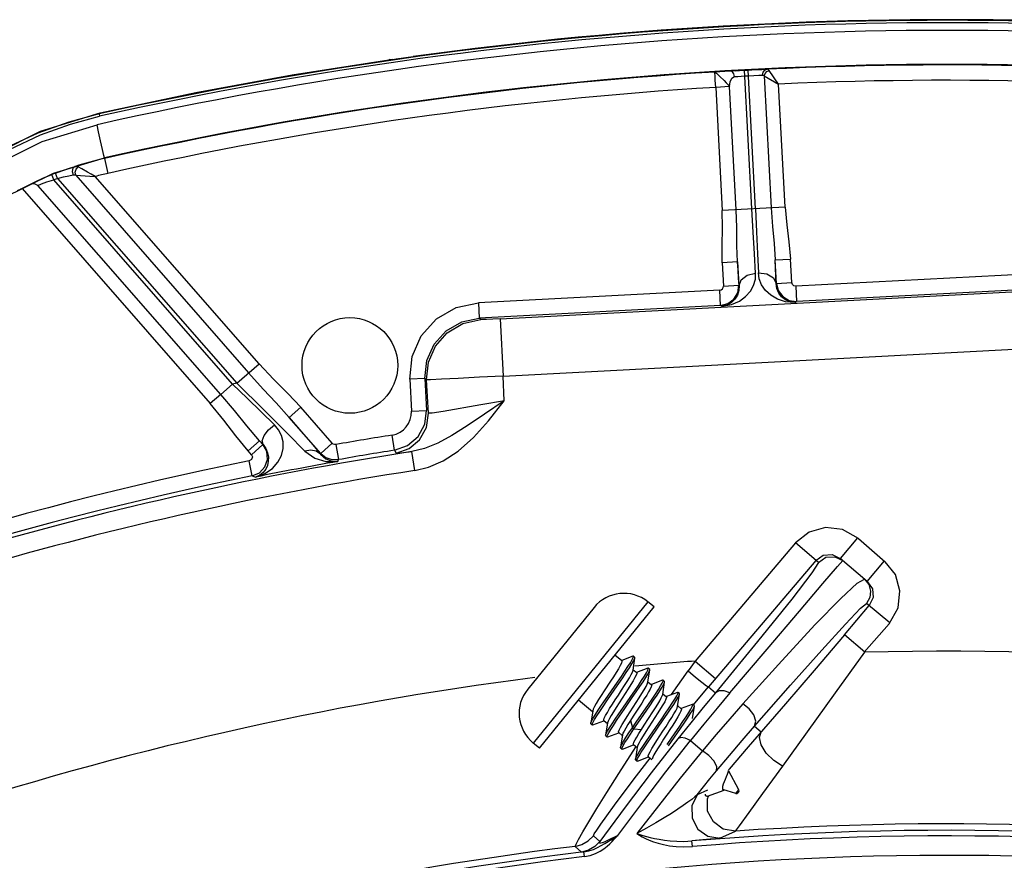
# Model space of a CAD drawing. Extents: x 40.7 to 137.4, y -250.8 to -221.5.
# Tile 267 of 320: x 123.0539 to 123.1167, y -239.2896 to -239.236. Entities that reach past the tile are written whole.
import ezdxf

# ---------------------------------------------------------------- set-up
doc = ezdxf.new("R2010")
doc.units = 0
doc.header["$MEASUREMENT"] = 0
doc.layers.get('0').update_dxf_attribs({"linetype": 'CONTINUOUS'})

msp = doc.modelspace()

# ---------------------------------------------------------------- linework, layer by layer
at = {"color": 6, "linetype": 'Continuous'}
for p, q in [((123.0776964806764, -239.2385233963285), (123.0774553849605, -239.2385470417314)), ((123.0774804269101, -239.2385439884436), (123.0774553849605, -239.2385470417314)), ((123.0776731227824, -239.2385260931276), (123.0779202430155, -239.2384956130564)), ((123.0779202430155, -239.2384956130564), (123.0790033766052, -239.2383478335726)), ((123.0982581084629, -239.2396434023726), (123.0982383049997, -239.2393348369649)), ((123.0995316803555, -239.2392511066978), (123.0982383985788, -239.2393348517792)), ((123.0995316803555, -239.2392511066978), (123.0998258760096, -239.2392332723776)), ((123.0998258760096, -239.2392332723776), (123.1003734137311, -239.2392036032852)), ((123.1005987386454, -239.2480650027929), (123.1001338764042, -239.2392161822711)), ((123.1008380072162, -239.2480530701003), (123.1003734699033, -239.239203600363)), ((123.1023139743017, -239.2400986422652), (123.1017137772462, -239.2392349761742)), ((123.0982692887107, -239.2398475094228), (123.0982581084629, -239.2396434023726)), ((123.0982975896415, -239.2403095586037), (123.0982692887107, -239.2398475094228)), ((123.1001532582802, -239.239581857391), (123.1003924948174, -239.2395692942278)), ((123.1013960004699, -239.239585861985), (123.101837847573, -239.2479998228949)), ((123.1013960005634, -239.2395858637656), (123.1023141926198, -239.2400989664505)), ((123.0982975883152, -239.2403095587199), (123.0987100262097, -239.2481640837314)), ((123.0991863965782, -239.2402628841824), (123.0982975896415, -239.2403095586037)), ((123.0995988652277, -239.2481174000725), (123.0991863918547, -239.2402627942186)), ((123.1027266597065, -239.2479531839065), (123.1023141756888, -239.2400986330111)), ((123.0552329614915, -239.2431076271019), (123.0590239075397, -239.2419320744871)), ((123.0589583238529, -239.2420091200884), (123.0589913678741, -239.2421570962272)), ((123.0589583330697, -239.2420091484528), (123.0590239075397, -239.2419320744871)), ((123.0516826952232, -239.2448817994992), (123.0552329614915, -239.2431076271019)), ((123.059313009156, -239.2448499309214), (123.0593055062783, -239.24481650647)), ((123.0593129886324, -239.2448499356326), (123.0595268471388, -239.2458027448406)), ((123.0561849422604, -239.2457760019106), (123.0566479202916, -239.2456056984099)), ((123.0566479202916, -239.2456056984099), (123.0570778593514, -239.2454607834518)), ((123.0570778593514, -239.2454607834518), (123.0574322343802, -239.2453518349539)), ((123.0574926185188, -239.2455289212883), (123.0576271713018, -239.2453817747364)), ((123.0578585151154, -239.2455084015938), (123.0576271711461, -239.2453817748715)), ((123.0560788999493, -239.2462105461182), (123.0559436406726, -239.245870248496)), ((123.0674793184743, -239.2592450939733), (123.0560789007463, -239.2462105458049)), ((123.0563161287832, -239.2461178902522), (123.0561849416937, -239.2457760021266)), ((123.0563161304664, -239.2461178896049), (123.0677498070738, -239.2591904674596)), ((123.0570346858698, -239.2459497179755), (123.0573170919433, -239.2458981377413)), ((123.0574737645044, -239.2459205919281), (123.0685034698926, -239.2585312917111)), ((123.0574737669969, -239.2459205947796), (123.05806410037, -239.2459526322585)), ((123.0691734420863, -239.2579453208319), (123.0587221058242, -239.2459959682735)), ((123.0545249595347, -239.2465211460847), (123.0540485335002, -239.246761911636)), ((123.0540485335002, -239.246761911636), (123.0660557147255, -239.2604902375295)), ((123.0667257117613, -239.2599042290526), (123.0550569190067, -239.2465628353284)), ((123.102726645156, -239.247953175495), (123.0987100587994, -239.248164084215)), ((123.1020956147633, -239.2513252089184), (123.1030707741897, -239.2512740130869)), ((123.1031491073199, -239.2527656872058), (123.1030707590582, -239.2512740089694)), ((123.0996908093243, -239.251451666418), (123.0987156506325, -239.2515028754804)), ((123.0987156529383, -239.2515028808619), (123.0987939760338, -239.2529944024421)), ((123.0996908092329, -239.2514516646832), (123.0997691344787, -239.2529431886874)), ((123.1021739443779, -239.252816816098), (123.1020956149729, -239.251325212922)), ((123.1188025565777, -239.2521881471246), (123.1034057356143, -239.2529966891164)), ((123.098793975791, -239.2529943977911), (123.0997691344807, -239.2529431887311)), ((123.0997008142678, -239.2534145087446), (123.0997691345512, -239.2529431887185)), ((123.0997691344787, -239.2529431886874), (123.0997878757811, -239.2529513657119)), ((123.1021561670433, -239.252826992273), (123.1021739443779, -239.252816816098)), ((123.1021739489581, -239.2528169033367), (123.1031491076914, -239.2527656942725)), ((123.1034057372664, -239.2529966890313), (123.1034569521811, -239.2539719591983)), ((123.1188541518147, -239.2531633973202), (123.1034569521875, -239.2539719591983)), ((123.0985629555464, -239.2532510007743), (123.0831661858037, -239.2540595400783)), ((123.0845405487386, -239.2550745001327), (123.1180095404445, -239.2533161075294)), ((123.0986141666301, -239.2542262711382), (123.0985629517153, -239.2532510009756)), ((123.0990758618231, -239.2541088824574), (123.0994573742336, -239.2538238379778)), ((123.0994573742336, -239.2538238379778), (123.0997008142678, -239.2534145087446)), ((123.0817469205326, -239.254361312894), (123.0831661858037, -239.2540595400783)), ((123.083166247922, -239.2540595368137), (123.0832174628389, -239.2550348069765)), ((123.0986143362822, -239.2542262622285), (123.0832169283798, -239.255034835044)), ((123.0986142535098, -239.2542262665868), (123.0990758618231, -239.2541088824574)), ((123.0986143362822, -239.2542262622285), (123.0987269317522, -239.2542754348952)), ((123.1029856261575, -239.2539036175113), (123.1034569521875, -239.2539719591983)), ((123.1033499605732, -239.2540326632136), (123.1030250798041, -239.2539906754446)), ((123.1033499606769, -239.2540326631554), (123.1034569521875, -239.2539719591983)), ((123.0833209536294, -239.2551279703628), (123.0832169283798, -239.255034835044)), ((123.0845405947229, -239.2550744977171), (123.0847326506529, -239.2587317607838)), ((123.0847326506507, -239.2587317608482), (123.1192327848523, -239.2569195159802)), ((123.0677498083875, -239.2591904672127), (123.0691734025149, -239.2579453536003)), ((123.0848147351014, -239.2603237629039), (123.0847326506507, -239.2587317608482)), ((123.0667257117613, -239.2599042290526), (123.0674793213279, -239.2592450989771)), ((123.0677498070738, -239.2591904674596), (123.0674793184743, -239.2592450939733)), ((123.0677498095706, -239.2591904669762), (123.0694855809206, -239.2609083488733)), ((123.079752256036, -239.2588841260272), (123.0787769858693, -239.2589353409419)), ((123.0787769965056, -239.2589355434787), (123.0788842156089, -239.2609772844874)), ((123.0797522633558, -239.2588842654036), (123.0798594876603, -239.2609261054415)), ((123.0798557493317, -239.2589772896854), (123.0797522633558, -239.2588842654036)), ((123.0799676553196, -239.2611082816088), (123.0798557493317, -239.2589772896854)), ((123.0667257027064, -239.2599042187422), (123.0660557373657, -239.2604902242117)), ((123.0710962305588, -239.2613695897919), (123.0718312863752, -239.2607267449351)), ((123.0738402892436, -239.2630237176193), (123.0718312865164, -239.2607267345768)), ((123.0848154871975, -239.2603236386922), (123.0833188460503, -239.2605736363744)), ((123.0694855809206, -239.2609083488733), (123.0709938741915, -239.2624160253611)), ((123.0788842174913, -239.2609773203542), (123.0798594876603, -239.2609261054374)), ((123.0797429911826, -239.2618095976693), (123.0798594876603, -239.2609261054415)), ((123.0731063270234, -239.2636678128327), (123.0710962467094, -239.2613696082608)), ((123.0710962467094, -239.2613696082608), (123.0718781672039, -239.2622812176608)), ((123.0793198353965, -239.2625892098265), (123.0797429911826, -239.2618095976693)), ((123.0709938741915, -239.2624160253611), (123.0720950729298, -239.2635344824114)), ((123.0718781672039, -239.2622812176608), (123.0725897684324, -239.263118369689)), ((123.0778066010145, -239.2634650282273), (123.0776525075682, -239.2625007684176)), ((123.0786460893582, -239.2631661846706), (123.0793198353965, -239.2625892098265)), ((123.0692023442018, -239.2628620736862), (123.0684673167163, -239.263504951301)), ((123.0686803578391, -239.2637485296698), (123.0694153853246, -239.2631056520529)), ((123.0694205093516, -239.263107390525), (123.0692023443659, -239.2628620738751)), ((123.0692023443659, -239.2628620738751), (123.0694153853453, -239.2631056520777)), ((123.0694153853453, -239.2631056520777), (123.0694205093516, -239.263107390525)), ((123.0725897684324, -239.263118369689), (123.0730892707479, -239.2637122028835)), ((123.0731052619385, -239.2636665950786), (123.0738402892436, -239.2630237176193)), ((123.0740664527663, -239.2631034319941), (123.0742360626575, -239.2640650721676)), ((123.0778066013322, -239.2634650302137), (123.0786460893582, -239.2631661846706)), ((123.0686803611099, -239.2637485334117), (123.0684673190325, -239.2635049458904)), ((123.0730892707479, -239.2637122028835), (123.0731063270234, -239.2636678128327)), ((123.0778066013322, -239.2634650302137), (123.0779137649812, -239.2636471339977)), ((123.0791046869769, -239.264760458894), (123.0789179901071, -239.2635540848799)), ((123.0687385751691, -239.2651056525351), (123.0685450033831, -239.2641485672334)), ((123.0734232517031, -239.2641859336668), (123.0741947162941, -239.2641833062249)), ((123.0741947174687, -239.2641833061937), (123.0742360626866, -239.2640650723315)), ((123.0687385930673, -239.2651056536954), (123.0689438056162, -239.2651756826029))]:
    msp.add_line(p, q, dxfattribs=at)
at = {"color": 155}
for p, q in [((123.1033912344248, -239.2693839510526), (123.0969897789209, -239.2769174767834)), ((123.1048507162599, -239.2706243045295), (123.1033911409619, -239.2693840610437)), ((123.1073493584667, -239.2690628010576), (123.1062426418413, -239.2703652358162)), ((123.1074127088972, -239.2690879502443), (123.1091091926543, -239.2705890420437)), ((123.1051611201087, -239.2701674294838), (123.1057281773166, -239.2701214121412)), ((123.1057281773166, -239.2701214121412), (123.106242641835, -239.27036523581)), ((123.1046933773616, -239.2704906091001), (123.0978318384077, -239.2785659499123)), ((123.1046933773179, -239.2704906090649), (123.1051611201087, -239.2701674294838)), ((123.105895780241, -239.2702568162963), (123.1063993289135, -239.2704983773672)), ((123.1060684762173, -239.27087798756), (123.1063993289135, -239.2704983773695)), ((123.1079693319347, -239.2718324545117), (123.106242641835, -239.27036523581)), ((123.1079693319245, -239.2718324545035), (123.1090760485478, -239.2705300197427)), ((123.1073337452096, -239.2719472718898), (123.1077995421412, -239.2716888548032)), ((123.1079693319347, -239.2718324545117), (123.1082929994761, -239.2723008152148)), ((123.1082929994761, -239.2723008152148), (123.1083391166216, -239.2728678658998)), ((123.0939713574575, -239.2731432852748), (123.0866612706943, -239.2821471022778)), ((123.0943647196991, -239.2734625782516), (123.0939713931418, -239.2731432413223)), ((123.1093979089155, -239.2744881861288), (123.1079259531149, -239.2732374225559)), ((123.1083391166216, -239.2728678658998), (123.1080956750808, -239.273381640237)), ((123.0905368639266, -239.2734998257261), (123.0863046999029, -239.2787125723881)), ((123.0870545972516, -239.2824664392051), (123.0943647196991, -239.2734625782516)), ((123.1065062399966, -239.275252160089), (123.1080956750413, -239.2733816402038)), ((123.1093738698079, -239.2745520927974), (123.1077626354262, -239.2763571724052)), ((123.1078084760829, -239.2763587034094), (123.1065062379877, -239.275252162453)), ((123.0918735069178, -239.276530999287), (123.0923124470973, -239.2768873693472)), ((123.0930120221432, -239.2766080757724), (123.0923071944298, -239.276873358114)), ((123.093046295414, -239.2766071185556), (123.0930120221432, -239.2766080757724)), ((123.0930256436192, -239.2775051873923), (123.0931471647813, -239.276717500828)), ((123.0931410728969, -239.2766840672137), (123.093046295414, -239.2766071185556)), ((123.0969897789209, -239.2769174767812), (123.0965369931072, -239.2775515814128)), ((123.0969897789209, -239.2769174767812), (123.0982920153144, -239.2780240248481)), ((123.0930309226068, -239.2774706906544), (123.0932602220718, -239.277656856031)), ((123.0939597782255, -239.2773775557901), (123.0932549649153, -239.2776428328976)), ((123.0939734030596, -239.278274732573), (123.0940949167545, -239.2774870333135)), ((123.0940888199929, -239.2774535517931), (123.093994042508, -239.2773766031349)), ((123.0940949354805, -239.2774869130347), (123.0940888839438, -239.2774531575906)), ((123.09547693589, -239.2790592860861), (123.0965369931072, -239.2775515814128)), ((123.0912632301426, -239.2793802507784), (123.0920365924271, -239.2782600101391)), ((123.0939786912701, -239.2782401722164), (123.0942079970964, -239.2784263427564)), ((123.0949075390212, -239.2781470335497), (123.0942027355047, -239.2784123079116)), ((123.0949417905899, -239.2781460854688), (123.0949075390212, -239.2781470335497)), ((123.094921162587, -239.2790442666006), (123.0950426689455, -239.2782565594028)), ((123.0950365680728, -239.278223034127), (123.0949417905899, -239.2781460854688)), ((123.095042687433, -239.278256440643), (123.0950366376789, -239.2782226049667)), ((123.0958556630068, -239.2789164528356), (123.0951505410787, -239.2791818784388)), ((123.0959846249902, -239.2789924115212), (123.0958898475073, -239.2789154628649)), ((123.0968569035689, -239.2797307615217), (123.0978319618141, -239.2785660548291)), ((123.0978318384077, -239.2785659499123), (123.0982805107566, -239.2789471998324)), ((123.0895458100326, -239.2793980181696), (123.0904451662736, -239.28012819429)), ((123.0949264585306, -239.2790096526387), (123.0951557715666, -239.2791958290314)), ((123.0958690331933, -239.2798130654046), (123.0959906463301, -239.2790253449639)), ((123.0904504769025, -239.2800934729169), (123.0903290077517, -239.2808811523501)), ((123.0935774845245, -239.2795954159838), (123.0930325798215, -239.2804348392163)), ((123.0932328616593, -239.2808114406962), (123.0940058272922, -239.2796918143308)), ((123.0933271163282, -239.2808891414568), (123.0940994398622, -239.2797704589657)), ((123.0937375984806, -239.2810069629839), (123.0942827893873, -239.2801670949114)), ((123.0958742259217, -239.2797791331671), (123.0961035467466, -239.2799653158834)), ((123.0968033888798, -239.2796859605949), (123.0960983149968, -239.2799513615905)), ((123.0968168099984, -239.2805826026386), (123.0969384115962, -239.2797949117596)), ((123.0969323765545, -239.2797619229), (123.0968375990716, -239.2796849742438)), ((123.0969384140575, -239.2797948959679), (123.0969324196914, -239.2797616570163)), ((123.0904638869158, -239.2809909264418), (123.091168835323, -239.2807255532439)), ((123.0911635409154, -239.2807114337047), (123.0913929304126, -239.2808976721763)), ((123.0930325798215, -239.2804348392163), (123.0928601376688, -239.2807034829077)), ((123.092860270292, -239.2807035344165), (123.0929862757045, -239.2811718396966)), ((123.0929862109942, -239.2811716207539), (123.0932328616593, -239.2808114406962)), ((123.0940878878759, -239.2817159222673), (123.0948552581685, -239.28060426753)), ((123.094182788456, -239.2817923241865), (123.0949550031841, -239.2806736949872)), ((123.0903351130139, -239.2809148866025), (123.0903290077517, -239.2808811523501)), ((123.0903351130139, -239.2809148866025), (123.0904298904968, -239.2809918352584)), ((123.0904637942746, -239.2809909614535), (123.0904295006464, -239.2809919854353)), ((123.0913982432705, -239.280862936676), (123.0912767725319, -239.2816506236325)), ((123.0929862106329, -239.2811716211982), (123.0930809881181, -239.2812485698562)), ((123.0930807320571, -239.2812485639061), (123.0935649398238, -239.281275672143)), ((123.0930807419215, -239.2812485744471), (123.0933271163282, -239.2808891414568)), ((123.0935650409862, -239.2812757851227), (123.0937375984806, -239.2810069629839)), ((123.0953713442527, -239.2812917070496), (123.0951759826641, -239.2815922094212)), ((123.0952896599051, -239.2823307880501), (123.0960593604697, -239.2812155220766)), ((123.1007785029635, -239.2810697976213), (123.1012051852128, -239.2814323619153)), ((123.0912828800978, -239.2816843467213), (123.0912767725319, -239.2816506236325)), ((123.0912828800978, -239.2816843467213), (123.0913776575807, -239.2817612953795)), ((123.0914116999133, -239.2817603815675), (123.0921166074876, -239.2814950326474)), ((123.0921113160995, -239.2814809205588), (123.0923407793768, -239.2816672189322)), ((123.0923460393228, -239.2816328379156), (123.0922245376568, -239.2824204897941)), ((123.095121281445, -239.2839836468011), (123.0966941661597, -239.2819856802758)), ((123.0966941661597, -239.2819856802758), (123.0974505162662, -239.2826525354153)), ((123.0870545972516, -239.2824664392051), (123.0866612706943, -239.2821471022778)), ((123.0922305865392, -239.2824541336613), (123.0923253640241, -239.2825310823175)), ((123.0923588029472, -239.2825302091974), (123.0923251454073, -239.282531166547)), ((123.0923588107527, -239.2825302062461), (123.0930643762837, -239.2822645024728)), ((123.093033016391, -239.2826698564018), (123.0932343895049, -239.2823669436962)), ((123.093059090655, -239.2822504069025), (123.0932885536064, -239.2824367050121)), ((123.0932938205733, -239.2824022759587), (123.0931723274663, -239.28318992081)), ((123.1003758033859, -239.2823921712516), (123.0991498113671, -239.2838208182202)), ((123.0931783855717, -239.2832235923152), (123.0931723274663, -239.28318992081)), ((123.0931783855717, -239.2832235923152), (123.0932731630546, -239.2833005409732)), ((123.0932490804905, -239.2842434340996), (123.0941253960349, -239.2831116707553)), ((123.093306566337, -239.2832997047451), (123.0932729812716, -239.2833006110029)), ((123.0933066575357, -239.2832996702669), (123.0940121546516, -239.2830339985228)), ((123.0940068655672, -239.2830198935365), (123.0942224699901, -239.2831949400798)), ((123.0997800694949, -239.285131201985), (123.0991133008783, -239.2838994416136)), ((123.0991498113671, -239.2838208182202), (123.0991256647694, -239.2838488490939)), ((123.0977748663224, -239.2851463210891), (123.097109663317, -239.2854477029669)), ((123.0977843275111, -239.2855452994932), (123.0988292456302, -239.285154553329)), ((123.0987337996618, -239.2850960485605), (123.0987593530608, -239.285134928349)), ((123.0987525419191, -239.2851209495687), (123.0987489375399, -239.2851190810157)), ((123.099586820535, -239.2853692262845), (123.0987525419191, -239.2851209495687)), ((123.0987593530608, -239.285134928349), (123.0987690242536, -239.285141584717)), ((123.0987690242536, -239.285141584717), (123.09882922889, -239.2851545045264)), ((123.0988082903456, -239.2851375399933), (123.0988292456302, -239.285154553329)), ((123.099586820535, -239.2853692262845), (123.0997800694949, -239.285131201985)), ((123.0976302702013, -239.2854698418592), (123.0977250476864, -239.2855467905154)), ((123.0997164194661, -239.2853291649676), (123.099767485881, -239.2852662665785)), ((123.0925174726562, -239.2862332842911), (123.0909010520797, -239.2884219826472)), ((123.0908999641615, -239.28842355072), (123.0904952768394, -239.2880641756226)), ((123.0919320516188, -239.2881281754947), (123.0920616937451, -239.2880423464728)), ((123.097939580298, -239.2882875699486), (123.0967803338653, -239.2883977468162)), ((123.0985734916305, -239.2882152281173), (123.0995570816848, -239.2877705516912)), ((123.0893265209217, -239.288744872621), (123.0897295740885, -239.2891038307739)), ((123.0968097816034, -239.2887510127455), (123.096780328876, -239.2883977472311)), ((123.0899235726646, -239.2893887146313), (123.0898885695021, -239.2890954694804))]:
    msp.add_line(p, q, dxfattribs=at)
at = {"color": 6, "linetype": 'Continuous'}
for points in [[(123.0590239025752, -239.2419320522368), (123.0651387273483, -239.2406494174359), (123.0712838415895, -239.2395208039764), (123.0774553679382, -239.2385469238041)], [(123.0982383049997, -239.2393348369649), (123.0983441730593, -239.2394144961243), (123.0985590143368, -239.2396134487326), (123.0988292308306, -239.2398810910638)], [(123.0995014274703, -239.2396230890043), (123.0994603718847, -239.2394422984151), (123.0993733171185, -239.2393140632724), (123.0992645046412, -239.2392688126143)], [(123.1003734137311, -239.2392036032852), (123.1008325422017, -239.2391814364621), (123.1012459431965, -239.239164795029), (123.1015718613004, -239.2391550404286)], [(123.1012901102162, -239.2395365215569), (123.1013229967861, -239.2393500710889), (123.1014236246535, -239.2392138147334), (123.1015718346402, -239.2391550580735)], [(123.1013960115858, -239.2395858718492), (123.1014507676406, -239.2394286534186), (123.1015627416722, -239.2393050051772), (123.1017137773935, -239.2392349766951)], [(123.1017137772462, -239.2392349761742), (123.1016737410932, -239.2391907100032), (123.1016266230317, -239.23916382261), (123.1015718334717, -239.2391550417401)], [(123.0988292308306, -239.2398810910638), (123.0989662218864, -239.2400226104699), (123.0990862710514, -239.2401481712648), (123.09918637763, -239.2402628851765)], [(123.0991863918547, -239.2402627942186), (123.099232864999, -239.2399579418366), (123.0993287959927, -239.2397290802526), (123.0995013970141, -239.2396230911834)], [(123.0995013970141, -239.2396230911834), (123.0997016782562, -239.2396088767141), (123.0999222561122, -239.2395949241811), (123.1001532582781, -239.2395818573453)], [(123.1003924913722, -239.2395692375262), (123.1007366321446, -239.2395531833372), (123.1010462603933, -239.23954189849), (123.1012901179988, -239.2395365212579)], [(123.1012901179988, -239.2395365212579), (123.1013320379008, -239.2395420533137), (123.10136699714, -239.2395588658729), (123.1013960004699, -239.239585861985)], [(123.0471916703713, -239.2488162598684), (123.0492023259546, -239.2469547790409), (123.0512300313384, -239.2454565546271), (123.0532411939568, -239.244269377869), (123.0552141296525, -239.243347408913), (123.0571329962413, -239.242654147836), (123.0589914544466, -239.242157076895)], [(123.0589583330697, -239.2420091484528), (123.0570287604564, -239.2425244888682), (123.0550579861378, -239.2432334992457), (123.0530326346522, -239.244172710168), (123.0509571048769, -239.2453860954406), (123.0488647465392, -239.2469140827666)], [(123.0484075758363, -239.2480595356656), (123.051812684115, -239.2455183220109), (123.0553282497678, -239.2437663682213), (123.0588359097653, -239.2426955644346)], [(123.0593055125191, -239.2448165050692), (123.0592693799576, -239.2446674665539), (123.0591803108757, -239.2442734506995), (123.0590592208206, -239.2437269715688), (123.0589345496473, -239.2431563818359), (123.0588355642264, -239.2426956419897)], [(123.049480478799, -239.2497725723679), (123.0527286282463, -239.2474149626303), (123.056054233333, -239.245796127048), (123.0593055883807, -239.2448164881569)], [(123.0574322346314, -239.2453518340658), (123.0572909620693, -239.2454734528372), (123.0572474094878, -239.2456818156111), (123.0573170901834, -239.2458981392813)], [(123.0576271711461, -239.2453817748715), (123.0575608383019, -239.2453538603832), (123.0574966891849, -239.2453436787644), (123.0574322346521, -239.2453518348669)], [(123.0574737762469, -239.2459205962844), (123.0574368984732, -239.2457246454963), (123.0574926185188, -239.2455289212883)], [(123.0587220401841, -239.2459959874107), (123.0584587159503, -239.2458447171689), (123.0582251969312, -239.2457124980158), (123.0578585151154, -239.2455084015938)], [(123.0545246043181, -239.2465215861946), (123.0546377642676, -239.2464567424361), (123.0549271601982, -239.2463128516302), (123.0553766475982, -239.2461071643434), (123.0559436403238, -239.2458702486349)], [(123.0550569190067, -239.2465628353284), (123.0552924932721, -239.2464682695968), (123.0556391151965, -239.246345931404), (123.0560788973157, -239.2462105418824)], [(123.0563161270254, -239.246117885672), (123.05669021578, -239.2460240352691), (123.0570346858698, -239.2459497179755)], [(123.0573170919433, -239.2458981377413), (123.0573664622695, -239.2458950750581), (123.0574179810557, -239.2459021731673), (123.0574737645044, -239.2459205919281)], [(123.05806410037, -239.2459526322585), (123.0583685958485, -239.2459716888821), (123.0587222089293, -239.2459960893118)], [(123.0550568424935, -239.2465627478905), (123.0548754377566, -239.2464950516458), (123.0546901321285, -239.2464765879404), (123.0545249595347, -239.2465211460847)], [(123.0987156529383, -239.2515028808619), (123.098704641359, -239.2504203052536), (123.0987294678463, -239.249281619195), (123.0987100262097, -239.2481640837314)], [(123.0996908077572, -239.2514516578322), (123.0996581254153, -239.2504171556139), (123.0996399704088, -239.249260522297), (123.0995988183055, -239.2481174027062)], [(123.100846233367, -239.252156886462), (123.1007644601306, -239.2509376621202), (123.1006802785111, -239.249545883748), (123.1005987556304, -239.2480653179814)], [(123.1008379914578, -239.2480527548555), (123.1009120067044, -239.2495341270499), (123.1009740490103, -239.2509268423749), (123.1010204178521, -239.2521477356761)], [(123.1018378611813, -239.247999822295), (123.1019211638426, -239.2491939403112), (123.1020186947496, -239.2502811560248), (123.1020956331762, -239.251325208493)], [(123.1027266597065, -239.2479531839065), (123.1028272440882, -239.2490911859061), (123.1029659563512, -239.2501769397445), (123.1030707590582, -239.2512740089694)], [(123.0997878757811, -239.2529513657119), (123.0997563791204, -239.2524818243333), (123.0997239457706, -239.251980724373), (123.0996908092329, -239.2514516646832)], [(123.1021561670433, -239.252826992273), (123.1021383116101, -239.2523566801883), (123.1021180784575, -239.2518548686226), (123.1020956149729, -239.251325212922)], [(123.0987269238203, -239.2542754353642), (123.0993142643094, -239.2541670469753), (123.0998082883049, -239.2539531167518), (123.1002070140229, -239.2536645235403), (123.1005109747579, -239.2533220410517), (123.1007181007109, -239.2529451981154), (123.1008288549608, -239.2525516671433), (123.100846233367, -239.252156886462)], [(123.0997878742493, -239.252951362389), (123.0999163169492, -239.252582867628), (123.100302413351, -239.2522894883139), (123.1008462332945, -239.2521568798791)], [(123.1010204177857, -239.2521477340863), (123.1015627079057, -239.2522185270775), (123.1019823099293, -239.2524661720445), (123.1021561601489, -239.2528269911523)], [(123.1033499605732, -239.2540326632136), (123.102755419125, -239.2539865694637), (123.1022402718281, -239.2538251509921), (123.101812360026, -239.253578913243), (123.1014743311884, -239.2532696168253), (123.1012293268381, -239.2529162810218), (123.1010786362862, -239.2525369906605), (123.1010204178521, -239.2521477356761)], [(123.0997878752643, -239.2529513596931), (123.0997732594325, -239.2532782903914), (123.0996827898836, -239.2535761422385), (123.0995271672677, -239.2538353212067), (123.0993133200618, -239.2540470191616), (123.099045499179, -239.2541997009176), (123.0987270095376, -239.2542754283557)], [(123.1030250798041, -239.2539906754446), (123.1027424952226, -239.2538666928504), (123.1025073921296, -239.2536781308), (123.1023254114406, -239.2534361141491), (123.1022045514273, -239.2531492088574), (123.1021561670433, -239.2528269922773)], [(123.1021739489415, -239.2528169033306), (123.1022913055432, -239.2532785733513), (123.102576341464, -239.2536601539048), (123.1029856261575, -239.2539036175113)], [(123.1034057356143, -239.2529966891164), (123.1032852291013, -239.2529719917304), (123.1031923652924, -239.25289207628), (123.1031491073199, -239.2527656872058)], [(123.0787769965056, -239.2589355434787), (123.0789281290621, -239.2574936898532), (123.0795178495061, -239.2561673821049), (123.0804892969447, -239.2550876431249), (123.0817469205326, -239.254361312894)], [(123.079752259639, -239.2588841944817), (123.0798718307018, -239.2577447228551), (123.0803376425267, -239.2566979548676), (123.0811041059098, -239.255846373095), (123.0820962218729, -239.2552733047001), (123.0832174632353, -239.255034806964)], [(123.0845405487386, -239.2550745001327), (123.0840729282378, -239.2550982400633), (123.0836821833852, -239.2551164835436), (123.0834185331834, -239.2551269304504), (123.0833209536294, -239.2551279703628)], [(123.0798557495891, -239.2589773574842), (123.0799739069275, -239.2578436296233), (123.0804161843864, -239.2568304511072), (123.0811624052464, -239.2559770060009), (123.0821624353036, -239.2553811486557), (123.0833209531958, -239.2551279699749)], [(123.0691734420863, -239.2579453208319), (123.070080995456, -239.2589213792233), (123.0710103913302, -239.2598544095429), (123.0718312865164, -239.2607267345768)], [(123.0685035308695, -239.2585312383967), (123.0694313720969, -239.2595606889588), (123.070253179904, -239.2604416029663), (123.0710962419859, -239.2613695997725)], [(123.0847318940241, -239.2587317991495), (123.083232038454, -239.258810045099), (123.0818783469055, -239.2588796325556), (123.0808015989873, -239.2589338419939), (123.0801050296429, -239.2589674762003), (123.079855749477, -239.2589772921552)], [(123.0701428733, -239.2618424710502), (123.069297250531, -239.261024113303), (123.0684031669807, -239.2601523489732), (123.0674793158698, -239.259245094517)], [(123.0692023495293, -239.2628620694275), (123.0683927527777, -239.2619008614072), (123.067598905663, -239.260932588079), (123.0667256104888, -239.2599043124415)], [(123.0684673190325, -239.2635049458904), (123.0676827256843, -239.2625373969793), (123.066915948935, -239.2615373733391), (123.0660557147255, -239.2604902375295)], [(123.084814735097, -239.2603237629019), (123.0835587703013, -239.2611649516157), (123.0824521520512, -239.2619004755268), (123.0814676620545, -239.2625199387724), (123.0805669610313, -239.2630101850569), (123.0797212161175, -239.2633580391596), (123.0789178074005, -239.2635540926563)], [(123.0791046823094, -239.2647603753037), (123.079983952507, -239.2645434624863), (123.0809104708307, -239.2641375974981), (123.0818687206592, -239.2635151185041), (123.0828380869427, -239.262661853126), (123.0838110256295, -239.2615864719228), (123.0848147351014, -239.2603237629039)], [(123.0833188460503, -239.2605736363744), (123.0809031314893, -239.2609886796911), (123.0802137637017, -239.261095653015), (123.0799676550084, -239.2611082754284)], [(123.0779137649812, -239.2636471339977), (123.0787430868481, -239.2633544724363), (123.0794085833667, -239.2627947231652), (123.079844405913, -239.2620118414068), (123.0799676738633, -239.2611086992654)], [(123.0694205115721, -239.2631073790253), (123.0693683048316, -239.2628670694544), (123.0694929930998, -239.2625311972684), (123.0697687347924, -239.262165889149), (123.0701428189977, -239.2618425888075)], [(123.0706996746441, -239.2629289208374), (123.0705975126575, -239.2625224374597), (123.0704072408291, -239.2621586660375), (123.0701428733, -239.2618424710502)], [(123.0687385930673, -239.2651056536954), (123.0692039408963, -239.2649037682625), (123.069546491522, -239.2645311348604), (123.0697083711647, -239.2640528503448), (123.0696625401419, -239.2635487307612), (123.0694153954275, -239.2631056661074)], [(123.068943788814, -239.2651756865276), (123.0695431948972, -239.2649533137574), (123.0700161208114, -239.2646268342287), (123.070363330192, -239.2642360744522), (123.0705905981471, -239.2638075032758), (123.0707002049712, -239.26336442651), (123.0706996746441, -239.2629289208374)], [(123.0694205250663, -239.2631074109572), (123.0695970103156, -239.2633538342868), (123.069711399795, -239.2636246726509)], [(123.0740665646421, -239.2631034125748), (123.0739834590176, -239.2631037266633), (123.0739034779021, -239.2630752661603), (123.0738402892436, -239.2630237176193)], [(123.0686803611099, -239.2637485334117), (123.0687404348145, -239.2638970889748), (123.0686954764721, -239.2640506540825), (123.0685448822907, -239.2641485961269)], [(123.069711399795, -239.2636246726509), (123.0697638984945, -239.2639015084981), (123.0697590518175, -239.264173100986), (123.0697005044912, -239.2644328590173), (123.069589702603, -239.2646738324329), (123.0694271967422, -239.2648866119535), (123.069212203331, -239.2650596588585), (123.0689438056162, -239.2651756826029)], [(123.0730892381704, -239.2637120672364), (123.0728184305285, -239.2635241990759), (123.0724715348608, -239.2634622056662), (123.0720950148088, -239.263534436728)], [(123.0720950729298, -239.2635344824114), (123.0727288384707, -239.2639807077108), (123.0734232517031, -239.2641859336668)], [(123.073089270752, -239.2637122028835), (123.0734359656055, -239.2640151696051), (123.0738034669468, -239.2641621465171), (123.0741947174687, -239.2641833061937)], [(123.0731063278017, -239.263667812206), (123.0734292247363, -239.2639288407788), (123.0738208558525, -239.2640665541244), (123.0742360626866, -239.2640650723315)], [(123.0779137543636, -239.2636471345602), (123.0780356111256, -239.2636502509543), (123.0783737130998, -239.2636186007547), (123.078917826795, -239.2635541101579)]]:
    msp.add_lwpolyline(points, dxfattribs=at)
at = {"color": 155}
for points in [[(123.1074127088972, -239.2690879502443), (123.1063834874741, -239.268527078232), (123.1053037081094, -239.2684037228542), (123.104257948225, -239.2686995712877), (123.1033912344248, -239.2693839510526)], [(123.1048507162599, -239.2706243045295), (123.1044390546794, -239.2712900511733), (123.103147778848, -239.2729698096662), (123.1009679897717, -239.2756785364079), (123.0982805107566, -239.2789471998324)], [(123.1048507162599, -239.2706243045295), (123.1053308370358, -239.2702966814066), (123.105895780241, -239.2702568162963)], [(123.1093738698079, -239.2745520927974), (123.1099335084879, -239.2735222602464), (123.1100566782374, -239.2724424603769), (123.1097606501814, -239.2713967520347), (123.1091091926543, -239.2705890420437)], [(123.0992113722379, -239.2789515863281), (123.1015890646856, -239.2761491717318), (123.1036351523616, -239.2737380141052), (123.1051394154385, -239.2719673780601), (123.1060684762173, -239.27087798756)], [(123.1000380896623, -239.2796543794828), (123.1025093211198, -239.2769084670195), (123.104654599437, -239.2745930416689), (123.1062773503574, -239.2729246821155), (123.1073337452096, -239.2719472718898)], [(123.1078002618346, -239.2716887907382), (123.1080715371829, -239.2720347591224), (123.1081848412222, -239.2724504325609), (123.1081334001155, -239.2728662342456), (123.1079259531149, -239.2732374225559)], [(123.1007785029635, -239.2810697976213), (123.1030641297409, -239.2784611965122), (123.1050604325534, -239.2762162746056), (123.1065715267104, -239.2745581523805), (123.1075380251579, -239.273552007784), (123.1079259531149, -239.2732374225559)], [(123.1065062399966, -239.275252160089), (123.1045724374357, -239.2775207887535), (123.1027482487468, -239.2796469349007), (123.1003758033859, -239.2823921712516)], [(123.1025724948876, -239.2836210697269), (123.1041579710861, -239.281433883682), (123.1059518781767, -239.2789448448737), (123.1078084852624, -239.2763587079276)], [(123.0923124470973, -239.2768873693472), (123.0923198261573, -239.2769382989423), (123.0922832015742, -239.2770443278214), (123.0922043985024, -239.2772025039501), (123.0920900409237, -239.2774034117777), (123.0919445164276, -239.277642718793), (123.0917725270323, -239.277915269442), (123.0915821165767, -239.2782108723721), (123.0911901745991, -239.2788137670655)], [(123.0913563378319, -239.2794594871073), (123.0918686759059, -239.2787170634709), (123.092126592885, -239.2783438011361), (123.0923725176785, -239.2779848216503), (123.0925974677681, -239.2776514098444), (123.0927925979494, -239.2773553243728), (123.0929505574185, -239.2771044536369), (123.0930642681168, -239.276908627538), (123.0931312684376, -239.2767706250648), (123.0931471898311, -239.2767173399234)], [(123.0920365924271, -239.2782600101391), (123.0922811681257, -239.2779029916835), (123.0925041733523, -239.2775726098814), (123.092699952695, -239.2772751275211), (123.0928581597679, -239.2770237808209), (123.092972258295, -239.2768268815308), (123.0930380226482, -239.2766897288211), (123.0930521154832, -239.2766164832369), (123.093046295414, -239.2766071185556)], [(123.0931471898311, -239.2767173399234), (123.0931472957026, -239.2766944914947), (123.0931411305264, -239.276683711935)], [(123.0911635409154, -239.2807114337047), (123.0911563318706, -239.2806596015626), (123.0911934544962, -239.2805529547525), (123.0912714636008, -239.2803965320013), (123.0913863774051, -239.2801946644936), (123.0915338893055, -239.2799521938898), (123.091707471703, -239.2796772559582), (123.0918957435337, -239.2793850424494), (123.0920914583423, -239.2790839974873), (123.0922882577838, -239.2787812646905), (123.0924777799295, -239.2784870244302), (123.0926486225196, -239.2782163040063), (123.0927935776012, -239.2779780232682), (123.0929081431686, -239.2777769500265), (123.0929875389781, -239.2776179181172), (123.093025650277, -239.2775051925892)], [(123.0923674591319, -239.2799224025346), (123.0928829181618, -239.279176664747), (123.0931329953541, -239.2788130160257), (123.093366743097, -239.2784690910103), (123.0935759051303, -239.2781549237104), (123.0937498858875, -239.277884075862), (123.0938816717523, -239.2776652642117), (123.0939666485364, -239.2775042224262), (123.0940006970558, -239.2774060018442), (123.093994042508, -239.2773766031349)], [(123.0924545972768, -239.2800104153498), (123.0929776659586, -239.2792534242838), (123.0932304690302, -239.2788859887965), (123.0934635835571, -239.2785426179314), (123.0936694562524, -239.2782335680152), (123.0938420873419, -239.2779650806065), (123.0939737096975, -239.277746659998), (123.0940593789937, -239.2775854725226), (123.0940949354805, -239.2774869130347)], [(123.0932602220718, -239.277656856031), (123.0932674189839, -239.2777087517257), (123.0932299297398, -239.2778161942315), (123.0931508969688, -239.2779743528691), (123.0930359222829, -239.2781760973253), (123.0928895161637, -239.2784166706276), (123.0927162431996, -239.2786911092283), (123.0925271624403, -239.27898457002)], [(123.093994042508, -239.2773766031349), (123.0939820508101, -239.2773727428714), (123.0939597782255, -239.2773775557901)], [(123.096536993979, -239.2775515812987), (123.0970126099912, -239.2779480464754), (123.0974177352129, -239.278274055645), (123.09770959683, -239.2784947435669), (123.0978318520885, -239.278565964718)], [(123.0921113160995, -239.2814809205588), (123.0921040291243, -239.2814294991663), (123.0921412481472, -239.2813223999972), (123.0922205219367, -239.2811636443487), (123.092335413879, -239.2809620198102), (123.0924812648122, -239.2807223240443), (123.0926547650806, -239.2804474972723), (123.0928451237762, -239.2801520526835), (123.0930408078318, -239.2798510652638), (123.0932345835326, -239.2795529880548), (123.0934233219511, -239.279260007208), (123.0935962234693, -239.2789860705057), (123.0937423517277, -239.2787458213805), (123.0938570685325, -239.278544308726), (123.0939356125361, -239.2783867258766), (123.0939734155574, -239.2782747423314)], [(123.0940058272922, -239.2796918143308), (123.0942445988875, -239.2793420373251), (123.0944591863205, -239.2790222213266), (123.0946422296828, -239.2787413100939), (123.0947869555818, -239.2785075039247), (123.0948883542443, -239.2783269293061), (123.094941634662, -239.2782054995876), (123.0949417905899, -239.2781460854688)], [(123.0940994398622, -239.2797704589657), (123.0943388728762, -239.2794194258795), (123.0945548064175, -239.2790976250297), (123.094739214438, -239.2788147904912), (123.0948842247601, -239.2785799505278), (123.0949845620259, -239.2784008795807), (123.0950367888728, -239.2782812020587), (123.095042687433, -239.278256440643)], [(123.0911901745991, -239.2788137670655), (123.0910026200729, -239.2791048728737), (123.090829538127, -239.279379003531), (123.0906821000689, -239.2796213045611), (123.0905669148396, -239.2798235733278), (123.0904886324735, -239.2799804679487), (123.0904503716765, -239.2800933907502)], [(123.0942079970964, -239.2784263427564), (123.0942162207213, -239.2784723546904), (123.094186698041, -239.2785647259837), (123.0941210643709, -239.278701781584), (123.0940224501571, -239.2788794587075), (123.093895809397, -239.2790913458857), (123.0937451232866, -239.2793330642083), (123.0935774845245, -239.2795954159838)], [(123.0948552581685, -239.28060426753), (123.0951053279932, -239.2802396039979), (123.0953341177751, -239.2799010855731), (123.0955326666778, -239.2795999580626), (123.0956931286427, -239.2793460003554), (123.095809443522, -239.2791466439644), (123.095878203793, -239.2790060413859), (123.0958963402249, -239.2789279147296), (123.0958898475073, -239.2789154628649)], [(123.0958898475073, -239.2789154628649), (123.0958621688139, -239.2789142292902), (123.0958556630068, -239.2789164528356)], [(123.0982806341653, -239.2789473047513), (123.0975071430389, -239.2798856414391), (123.0967090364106, -239.2808648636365), (123.0958902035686, -239.2818817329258)], [(123.0992114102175, -239.2789516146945), (123.0983905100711, -239.2799253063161), (123.097550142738, -239.2809362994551), (123.0966941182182, -239.2819802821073)], [(123.0992113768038, -239.2789517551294), (123.0988331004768, -239.278816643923), (123.0985108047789, -239.2788169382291), (123.0982805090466, -239.2789471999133)], [(123.0903290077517, -239.2808811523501), (123.0903337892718, -239.2808601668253), (123.090383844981, -239.2807427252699), (123.0904829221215, -239.2805649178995), (123.0906264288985, -239.2803322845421), (123.0908077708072, -239.2800533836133), (123.0910226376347, -239.2797328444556), (123.0912632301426, -239.2793802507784)], [(123.0904295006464, -239.2809919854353), (123.0904278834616, -239.2809387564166), (123.090476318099, -239.2808241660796), (123.090572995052, -239.280649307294), (123.0907157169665, -239.2804176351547), (123.0909000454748, -239.280134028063), (123.0911161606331, -239.2798112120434), (123.0913563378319, -239.2794594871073)], [(123.0925271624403, -239.27898457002), (123.0921377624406, -239.2795835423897), (123.0919483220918, -239.2798776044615), (123.0917758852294, -239.2801507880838), (123.0916305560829, -239.280389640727), (123.0915155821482, -239.2805914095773), (123.0914361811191, -239.2807504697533), (123.0913981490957, -239.2808628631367)], [(123.0951557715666, -239.2791958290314), (123.0951630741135, -239.279247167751), (123.0951258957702, -239.2793542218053), (123.0950465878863, -239.279513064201), (123.094931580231, -239.2797148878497), (123.0947857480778, -239.2799545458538), (123.0946122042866, -239.2802294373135), (123.0944217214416, -239.2805250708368), (123.0942259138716, -239.2808262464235), (123.0940322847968, -239.2811240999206), (123.0938437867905, -239.2814167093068), (123.0936709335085, -239.2816905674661), (123.0935247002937, -239.2819309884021), (123.0934099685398, -239.2821325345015), (123.0933315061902, -239.2822899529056), (123.0932936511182, -239.2824021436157)], [(123.0942827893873, -239.2801670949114), (123.0944504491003, -239.2799046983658), (123.0946011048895, -239.2796630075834), (123.094727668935, -239.2794512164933), (123.0948261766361, -239.2792736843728), (123.0948916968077, -239.2791367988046), (123.0949211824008, -239.2790442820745)], [(123.0949550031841, -239.2806736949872), (123.0952007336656, -239.2803156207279), (123.0954251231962, -239.2799833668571), (123.0956235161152, -239.2796827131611), (123.095785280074, -239.2794272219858), (123.0959026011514, -239.2792262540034), (123.0959722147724, -239.2790847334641), (123.0959906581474, -239.2790252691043)], [(123.0959906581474, -239.2790252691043), (123.0959913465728, -239.2790062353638), (123.095984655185, -239.2789922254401)], [(123.0912767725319, -239.2816506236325), (123.0913087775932, -239.2815594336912), (123.0913925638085, -239.2813999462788), (123.0915217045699, -239.2811850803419), (123.0916896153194, -239.2809230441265), (123.0918922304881, -239.2806181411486), (123.0921207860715, -239.280281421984), (123.0923674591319, -239.2799224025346)], [(123.091377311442, -239.2817614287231), (123.0913701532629, -239.2817370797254), (123.0913993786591, -239.2816456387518), (123.0914785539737, -239.2814919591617), (123.0916041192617, -239.2812814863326), (123.0917712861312, -239.2810200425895), (123.0919736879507, -239.2807145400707), (123.0922043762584, -239.2803744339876), (123.0924545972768, -239.2800104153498)], [(123.0949338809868, -239.2813938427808), (123.0951295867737, -239.281092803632), (123.0953191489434, -239.2807985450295), (123.0954915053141, -239.2805254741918), (123.0956366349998, -239.28028693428), (123.0957515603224, -239.2800852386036), (123.0958309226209, -239.2799262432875), (123.0958690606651, -239.2798130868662)], [(123.0951985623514, -239.2822485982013), (123.0957189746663, -239.2814956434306), (123.0959717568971, -239.281128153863), (123.0962062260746, -239.2807832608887), (123.0964142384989, -239.2804709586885), (123.0965882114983, -239.280200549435), (123.0967208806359, -239.2799809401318), (123.0968074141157, -239.2798180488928), (123.0968437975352, -239.2797168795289), (123.0968375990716, -239.2796849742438)], [(123.0961035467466, -239.2799653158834), (123.0961107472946, -239.2800171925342), (123.0960735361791, -239.2801240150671), (123.0959954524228, -239.2802805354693), (123.0958805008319, -239.280482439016), (123.0957331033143, -239.2807247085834), (123.0955595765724, -239.2809995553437), (123.0953713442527, -239.2812917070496)], [(123.0960593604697, -239.2812155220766), (123.0962940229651, -239.2808703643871), (123.0965021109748, -239.2805580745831), (123.0966764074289, -239.2802879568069), (123.0968100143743, -239.2800674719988), (123.0968982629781, -239.2799030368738), (123.0969384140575, -239.2797948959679)], [(123.0968375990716, -239.2796849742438), (123.0968270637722, -239.2796812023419), (123.0968033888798, -239.2796859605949)], [(123.1000379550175, -239.2796539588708), (123.0991922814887, -239.2806128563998), (123.0983285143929, -239.2816120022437), (123.0974503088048, -239.2826473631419)], [(123.100778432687, -239.281069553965), (123.100868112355, -239.2807548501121), (123.1007403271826, -239.2803449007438), (123.1004441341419, -239.2799580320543), (123.1000380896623, -239.2796543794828)], [(123.0928601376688, -239.2807034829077), (123.0926979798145, -239.2809617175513), (123.0925600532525, -239.2811901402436), (123.0924524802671, -239.2813811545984), (123.0923799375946, -239.2815291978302), (123.0923458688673, -239.2816327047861)], [(123.0922245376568, -239.2824204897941), (123.0922383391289, -239.2823725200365), (123.0923015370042, -239.2822392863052), (123.0924118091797, -239.2820482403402), (123.092566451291, -239.2818018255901), (123.0927601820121, -239.2815067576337), (123.0929862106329, -239.2811716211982)], [(123.0923251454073, -239.282531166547), (123.0923192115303, -239.2825216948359), (123.0923330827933, -239.2824487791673), (123.0923975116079, -239.2823140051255), (123.092509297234, -239.2821202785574), (123.0926649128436, -239.2818726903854), (123.0928580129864, -239.2815791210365), (123.0930807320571, -239.2812485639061)], [(123.093059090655, -239.2822504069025), (123.0930513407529, -239.2822015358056), (123.0930845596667, -239.2821021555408), (123.093156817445, -239.2819545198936), (123.0932642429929, -239.2817636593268), (123.0934023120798, -239.2815349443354), (123.0935650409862, -239.2812757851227)], [(123.0940068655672, -239.2830198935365), (123.0939996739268, -239.2829679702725), (123.094037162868, -239.2828605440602), (123.0941161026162, -239.2827025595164), (123.0942311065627, -239.2825007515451), (123.0943776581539, -239.2822599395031), (123.0945509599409, -239.2819854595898), (123.0947399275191, -239.2816921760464), (123.0949338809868, -239.2813938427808)], [(123.0983485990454, -239.2839324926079), (123.099178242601, -239.2829381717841), (123.0999895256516, -239.2819828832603), (123.1007785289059, -239.2810697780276)], [(123.1025648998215, -239.2836326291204), (123.1020057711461, -239.2832670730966), (123.1015288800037, -239.2827867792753), (123.1012081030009, -239.2822677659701), (123.1010935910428, -239.2817911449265), (123.1012051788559, -239.2814323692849)], [(123.0914115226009, -239.2817604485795), (123.0913926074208, -239.2817651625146), (123.091377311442, -239.2817614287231)], [(123.0958902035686, -239.2818817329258), (123.0941804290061, -239.2840527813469), (123.0925174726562, -239.2862332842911)], [(123.0931723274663, -239.28318992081), (123.0931764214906, -239.2831713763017), (123.0932246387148, -239.2830562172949), (123.0933216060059, -239.2828811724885), (123.0934634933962, -239.2826506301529), (123.093643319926, -239.2823736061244), (123.0938540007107, -239.2820589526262), (123.0940878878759, -239.2817159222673)], [(123.0932729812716, -239.2833006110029), (123.0932693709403, -239.2832539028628), (123.0933150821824, -239.2831417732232), (123.0934107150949, -239.2829674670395), (123.0935520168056, -239.2827369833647), (123.0937329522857, -239.282458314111), (123.0939453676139, -239.2821406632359), (123.094182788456, -239.2817923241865)], [(123.0951759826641, -239.2815922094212), (123.0949792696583, -239.2818948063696), (123.0947896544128, -239.2821891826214), (123.0946185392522, -239.2824603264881), (123.0944737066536, -239.2826983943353), (123.0943590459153, -239.2828996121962), (123.0942795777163, -239.283058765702), (123.0942414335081, -239.2831715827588)], [(123.0966941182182, -239.2819802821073), (123.0963571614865, -239.2818355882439), (123.0960751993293, -239.2817997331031), (123.0958903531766, -239.2818818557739)], [(123.0902081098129, -239.2871687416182), (123.0907122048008, -239.2863326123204), (123.0913451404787, -239.2853062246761), (123.0921177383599, -239.2840836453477), (123.093033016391, -239.2826698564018)], [(123.0922305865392, -239.2824541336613), (123.09222470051, -239.2824444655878), (123.0922245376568, -239.2824204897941)], [(123.0974505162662, -239.2826525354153), (123.0960341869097, -239.2843909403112), (123.0946404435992, -239.2861478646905), (123.0932693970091, -239.2879229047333)], [(123.0983485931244, -239.2839324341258), (123.098378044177, -239.2836746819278), (123.0981950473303, -239.2833107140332), (123.0978645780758, -239.282948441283), (123.0974503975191, -239.2826473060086)], [(123.0971099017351, -239.2854477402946), (123.0975201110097, -239.2849420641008), (123.0979330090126, -239.2844369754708), (123.0983485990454, -239.2839324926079)], [(123.0990946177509, -239.2839095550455), (123.09906971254, -239.2840204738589), (123.0990256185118, -239.2841540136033), (123.0989676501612, -239.2843050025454), (123.0989020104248, -239.2844682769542), (123.0988379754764, -239.2846299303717), (123.0987824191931, -239.2847825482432), (123.0987436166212, -239.2849149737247), (123.0987264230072, -239.2850190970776), (123.0987337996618, -239.2850960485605)], [(123.0995572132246, -239.2877707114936), (123.0998229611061, -239.287433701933), (123.1004435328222, -239.2865796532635), (123.1013158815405, -239.2853629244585), (123.1025724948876, -239.2836210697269)], [(123.0909735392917, -239.2873311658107), (123.0913469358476, -239.2868036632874), (123.0918407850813, -239.2861223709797), (123.09246926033, -239.285273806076), (123.0932490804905, -239.2842434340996)], [(123.092061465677, -239.2880486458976), (123.0935769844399, -239.2860048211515), (123.095121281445, -239.2839836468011)], [(123.0971097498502, -239.2854475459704), (123.0969749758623, -239.2855815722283), (123.0967772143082, -239.2857449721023), (123.0965282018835, -239.2859318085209), (123.0962320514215, -239.2861403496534), (123.0958849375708, -239.2863730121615), (123.0954780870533, -239.2866348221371), (123.0950062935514, -239.28692764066), (123.0944747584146, -239.2872452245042), (123.0938911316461, -239.287579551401), (123.0932696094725, -239.2879168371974)], [(123.097109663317, -239.2854477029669), (123.0967758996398, -239.2861587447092), (123.0967952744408, -239.2869433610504), (123.0971606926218, -239.2876339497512), (123.0977984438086, -239.2880912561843), (123.0985734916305, -239.2882152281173)], [(123.0976194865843, -239.2854161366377), (123.0976181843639, -239.285428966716), (123.0976301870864, -239.2854703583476)], [(123.0977843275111, -239.2855452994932), (123.097729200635, -239.2855500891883), (123.0977245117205, -239.2855470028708)], [(123.0995570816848, -239.2877705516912), (123.0987860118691, -239.2876434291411), (123.0981502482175, -239.2871839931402), (123.0977864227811, -239.2864897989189), (123.0977708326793, -239.2857038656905), (123.0978474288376, -239.2855429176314)], [(123.0893265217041, -239.2887448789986), (123.0893892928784, -239.2886040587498), (123.0895537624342, -239.2882990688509), (123.0898241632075, -239.2878224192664), (123.0902081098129, -239.2871687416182)], [(123.0904952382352, -239.2880641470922), (123.0905561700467, -239.2879524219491), (123.0907128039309, -239.287711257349), (123.0909735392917, -239.2873311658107)], [(123.0893265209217, -239.288744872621), (123.0897693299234, -239.2886297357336), (123.090169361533, -239.2883982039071), (123.0904952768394, -239.2880641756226)], [(123.0898885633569, -239.2890954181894), (123.0902141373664, -239.289032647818), (123.0905050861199, -239.2889344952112), (123.0907627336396, -239.2888156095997), (123.0909983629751, -239.2886877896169), (123.0912225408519, -239.2885585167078), (123.0914338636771, -239.2884337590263), (123.0916229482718, -239.288319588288), (123.0919320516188, -239.2881281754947)], [(123.0899231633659, -239.2893951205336), (123.0902987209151, -239.289316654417), (123.0906331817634, -239.2892027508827), (123.0909243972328, -239.2890585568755), (123.0911713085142, -239.2888971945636), (123.0913767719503, -239.2887325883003), (123.0915493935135, -239.2885747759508), (123.0916987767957, -239.2884273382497), (123.091831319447, -239.2882908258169), (123.092061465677, -239.2880486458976)], [(123.0920617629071, -239.2880424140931), (123.0918533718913, -239.2881516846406), (123.0916601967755, -239.2882490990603), (123.0914822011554, -239.2883344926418), (123.0913201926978, -239.2884070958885), (123.0911765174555, -239.2884652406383), (123.0910563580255, -239.288506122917), (123.090966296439, -239.2885272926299), (123.0909057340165, -239.2885292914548), (123.0908741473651, -239.2885119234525), (123.0908732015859, -239.2884753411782), (123.0909011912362, -239.2884220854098)], [(123.0932693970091, -239.2879229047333), (123.0934300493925, -239.288027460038), (123.093612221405, -239.2881355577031), (123.093819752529, -239.2882428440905), (123.0940558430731, -239.2883481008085), (123.0943237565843, -239.2884496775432), (123.0946268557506, -239.288544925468), (123.0949685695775, -239.288630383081), (123.095353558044, -239.2887014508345), (123.0957864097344, -239.2887517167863), (123.096271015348, -239.2887722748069), (123.0968099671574, -239.2887570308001)], [(123.0932695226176, -239.2879166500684), (123.0934522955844, -239.2879799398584), (123.0936540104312, -239.2880436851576), (123.0938765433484, -239.2881081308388), (123.0941228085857, -239.2881722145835), (123.0943958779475, -239.2882344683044), (123.0946988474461, -239.2882930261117), (123.0950342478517, -239.2883453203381), (123.095404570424, -239.28838780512), (123.0958137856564, -239.2884158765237), (123.0962724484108, -239.2884227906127), (123.0967803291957, -239.2883977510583)], [(123.0985741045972, -239.2882153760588), (123.0984923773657, -239.2882291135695), (123.0982842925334, -239.2882527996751), (123.097939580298, -239.2882875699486)], [(123.0908999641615, -239.28842355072), (123.0905780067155, -239.2887539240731), (123.0901777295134, -239.2889868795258), (123.0897295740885, -239.2891038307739)], [(123.0898891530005, -239.2890954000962), (123.0898035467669, -239.2891022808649), (123.0897501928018, -239.2891051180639), (123.0897295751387, -239.2891038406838)]]:
    msp.add_lwpolyline(points, dxfattribs=at)
at = {"color": 6, "linetype": 'Continuous'}
msp.add_circle((123.0749595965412, -239.2580543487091), 0.003052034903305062, dxfattribs=at)
for centre, radius, start, end in [((123.1131429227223, -239.4846559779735), 0.248623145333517, 83.42409953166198, 102.5879895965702), ((123.1131429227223, -239.4846559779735), 0.2484715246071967, 83.42411943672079, 102.5879697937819), ((123.1131429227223, -239.4846559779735), 0.2486628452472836, 88.12088354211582, 97.89120559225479), ((123.1131429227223, -239.4846559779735), 0.2479800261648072, 83.4018910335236, 102.6502416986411), ((123.1131429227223, -239.4846559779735), 0.2458077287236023, 83.4020456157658, 102.6516245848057), ((123.1131429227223, -239.4846559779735), 0.2457734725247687, 93.47674065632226, 102.6516245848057), ((123.1131429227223, -239.4846559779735), 0.2457734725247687, 83.4020456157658, 92.6984936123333), ((123.1131429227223, -239.4846559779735), 0.2447969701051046, 83.40188450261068, 92.53534194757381), ((123.1131429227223, -239.4846559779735), 0.2447969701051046, 93.47674737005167, 102.651820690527), ((123.0639602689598, -239.2660393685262), 0.02169306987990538, 102.3704528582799, 107.5133008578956), ((123.0639602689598, -239.2660393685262), 0.02170391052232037, 110.9924807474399, 111.6763574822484), ((123.0639602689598, -239.2660393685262), 0.02133771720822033, 110.9924775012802, 111.6763515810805), ((123.0639602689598, -239.2660393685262), 0.02071656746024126, 102.3592843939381, 104.646163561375), ((123.0639602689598, -239.2660393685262), 0.02167631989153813, 117.2105048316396, 118.114164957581), ((123.0985501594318, -239.2530071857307), 0.0002441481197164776, 273.0042909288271, 3.001266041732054), ((123.0774213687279, -239.2610542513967), 0.001464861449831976, 279.0765847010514, 3.011809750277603), ((123.1131429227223, -239.4846559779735), 0.2249722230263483, 99.07660448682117, 100.0026744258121), ((123.1131429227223, -239.4846559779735), 0.223735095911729, 98.79916950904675, 113.6906792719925), ((123.1131429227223, -239.4846559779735), 0.2239957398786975, 99.07657960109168, 100.0027033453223), ((123.1131429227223, -239.4846559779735), 0.2249722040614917, 101.4339413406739, 113.3522034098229), ((123.1131429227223, -239.4846559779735), 0.2238864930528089, 100.0183792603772, 101.3859877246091), ((123.1131429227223, -239.4846559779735), 0.2225143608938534, 98.79913548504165, 113.690507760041), ((123.1131429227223, -239.4846559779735), 0.2239957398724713, 101.433909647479, 113.3522318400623)]:
    msp.add_arc(centre, radius, start, end, dxfattribs=at)
at = {"color": 155}
for centre, radius, start, end in [((123.0924324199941, -239.2750387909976), 0.002441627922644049, 50.92728511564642, 140.9272850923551), ((123.1131429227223, -239.4846559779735), 0.2083655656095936, 64.44620732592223, 91.47960150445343), ((123.1131429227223, -239.4846559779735), 0.2083655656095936, 94.44620732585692, 95.5059393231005), ((123.1131429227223, -239.4846559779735), 0.2083655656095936, 97.27131772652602, 119.3673597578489), ((123.0882002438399, -239.2802515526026), 0.002441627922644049, 140.9272851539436, 230.9272851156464), ((123.0996727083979, -239.2851893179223), 0.000122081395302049, 320.9272851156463, 28.42562947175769), ((123.0996216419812, -239.2852522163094), 0.000122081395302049, 253.4289407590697, 320.9272851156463), ((123.1131429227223, -239.4846559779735), 0.1969391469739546, 66.78897286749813, 94.76588463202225), ((123.1131429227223, -239.4846559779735), 0.1973534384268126, 66.93128695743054, 93.94733391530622), ((123.1131429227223, -239.4846559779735), 0.1965825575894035, 66.79053304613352, 94.76597793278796), ((123.1131429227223, -239.4846559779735), 0.1973534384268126, 96.93128696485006, 121.0897270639), ((123.1131429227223, -239.4846559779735), 0.1969382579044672, 96.78110182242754, 121.9000886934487), ((123.1131429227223, -239.4846559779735), 0.1966398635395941, 96.78157312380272, 121.8989145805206), ((123.1131429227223, -239.4846559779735), 0.1953388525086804, 68.08734185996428, 95.7322151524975)]:
    msp.add_arc(centre, radius, start, end, dxfattribs=at)

doc.saveas('drawing.dxf')
